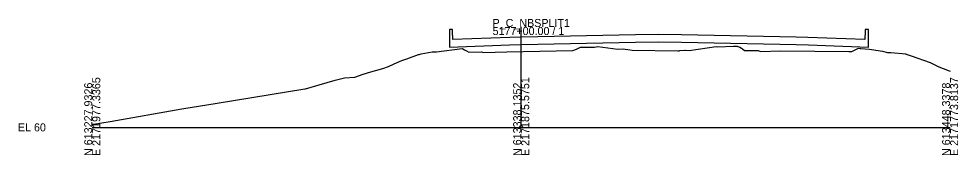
# Model space of a CAD drawing. Extents: x -26 to 1303, y -3010 to 12038.
# Drawn here: x -25.7 to 302.8, y 1990.3 to 2037.8 of the extents above; entities that cross this region are included whole.
import ezdxf

# ---------------------------------------------------------------- set-up
doc = ezdxf.new("R2010")
doc.units = 0
for name, color, linetype in [('RD_GPK_XS_Cell', 7, 'Continuous'), ('RD_PD_Final_TrvlWay', 7, 'Continuous'), ('RD_XS_ExGround', 7, 'Continuous')]:
    doc.layers.add(name, color=color, linetype=linetype)

msp = doc.modelspace()

# ---------------------------------------------------------------- linework, layer by layer
at = {"layer": 'RD_GPK_XS_Cell'}
for p, q in [((150, 2000), (150, 2035)), ((0, 2000), (150, 2000)), ((150, 2000), (300, 2000))]:
    msp.add_line(p, q, dxfattribs=at)
at = {"layer": 'RD_PD_Final_TrvlWay'}
for p, q in [((125.83, 2034.1), (124.9, 2034.1)), ((124.9, 2034.1), (124.9, 2033.08)), ((126.02, 2034.1), (125.83, 2034.1)), ((126.04, 2033.52), (126.02, 2034.1)), ((270.31, 2034.1), (270.29, 2033.51)), ((271.24, 2034.1), (270.31, 2034.1)), ((271.43, 2034.1), (271.24, 2034.1)), ((271.43, 2033.07), (271.43, 2034.1)), ((124.9, 2033.08), (124.9, 2028.01)), ((126.1, 2030.6), (126.04, 2033.52)), ((146.07, 2031.3), (126.1, 2030.6)), ((150.1, 2031.44), (146.07, 2031.3)), ((189.94, 2032.24), (150.1, 2031.44)), ((198, 2032.4), (189.94, 2032.24)), ((206.11, 2032.24), (198, 2032.4)), ((246.22, 2031.44), (206.11, 2032.24)), ((250.26, 2031.3), (246.22, 2031.44)), ((270.22, 2030.6), (250.26, 2031.3)), ((270.29, 2033.51), (270.22, 2030.6)), ((271.43, 2028.01), (271.43, 2033.07)), ((124.9, 2028.01), (145.87, 2028.74)), ((145.87, 2028.74), (150.1, 2028.88)), ((150.1, 2028.88), (189.94, 2029.68)), ((189.94, 2029.68), (198, 2029.84)), ((198, 2029.84), (206.11, 2029.68)), ((206.11, 2029.68), (246.22, 2028.88)), ((246.22, 2028.88), (250.46, 2028.73)), ((250.46, 2028.73), (271.43, 2028.01))]:
    msp.add_line(p, q, dxfattribs=at)
at = {"layer": 'RD_XS_ExGround'}
msp.add_lwpolyline([(0, 2001.15), (0.38, 2001.17), (6.3, 2002.04), (31.38, 2006.43), (43.66, 2008.43), (74.38, 2013.47), (74.53, 2013.47), (79.38, 2014.86), (85, 2016.44), (88.23, 2017.25), (91.86, 2017.52), (94.76, 2018.53), (97.45, 2019.31), (101.65, 2020.55), (103.62, 2021.19), (105.33, 2022.04), (107.63, 2023.07), (108.61, 2023.46), (109.98, 2023.93), (114.12, 2025.4), (114.31, 2025.46), (114.99, 2025.59), (118.82, 2026.3), (119.4, 2026.32), (120.36, 2026.37), (129.37, 2027.52), (129.56, 2027.42), (130.16, 2027.05), (130.83, 2026.74), (131.68, 2026.18), (136.09, 2026.28), (136.83, 2026.08), (145, 2026.31), (168.02, 2026.85), (169.38, 2027.32), (170.77, 2027.92), (173.41, 2027.97), (175.62, 2027.97), (176.78, 2028.15), (183.78, 2027.28), (185.72, 2027.34), (186.34, 2027.26), (187.33, 2027.11), (188.86, 2026.97), (204.74, 2026.68), (205.22, 2026.71), (205.54, 2026.75), (207.23, 2026.87), (207.51, 2026.89), (208.7, 2026.83), (218.24, 2028.18), (218.75, 2028.13), (224.23, 2028.26), (225.53, 2028.29), (225.71, 2028.18), (225.91, 2028.16), (226.48, 2027.92), (227.09, 2027.64), (227.44, 2027.39), (228.11, 2026.86), (232.9, 2026.81), (233.72, 2026.5), (240.77, 2026.68), (264.61, 2026.46), (265.66, 2026.41), (267.98, 2027.57), (268.57, 2027.52), (268.84, 2027.51), (271.79, 2027.22), (272.53, 2027.19), (276.34, 2026.52), (278.14, 2026.11), (279.28, 2026.13), (284.5, 2025.59), (284.57, 2025.57), (284.79, 2025.54), (285.01, 2025.46), (286.38, 2025), (293.02, 2022.57), (295.38, 2021.44), (295.5, 2021.36), (299.7, 2019.67), (300, 2019.63)], dxfattribs=at)

# ---------------------------------------------------------------- texts
at = {"layer": 'RD_GPK_XS_Cell'}
for s, p in [('P_C_NBSPLIT1', (140, 2035)), ('5177+00.00 / 1', (140, 2032.2)), ('EL 60', (-26, 1998.6))]:
    msp.add_text(s, height=2.8, dxfattribs=at).set_placement(p)
for s, p in [('E 2171977.3365', (2.8, 1990)), ('E 2171875.5751', (152.8, 1990)), ('E 2171773.8137', (302.8, 1990)), ('N 613227.9326', (0, 1990)), ('N 613338.1352', (150, 1990)), ('N 613448.3378', (300, 1990))]:
    msp.add_text(s, height=2.8, rotation=90, dxfattribs=at).set_placement(p)

doc.saveas('drawing.dxf')
